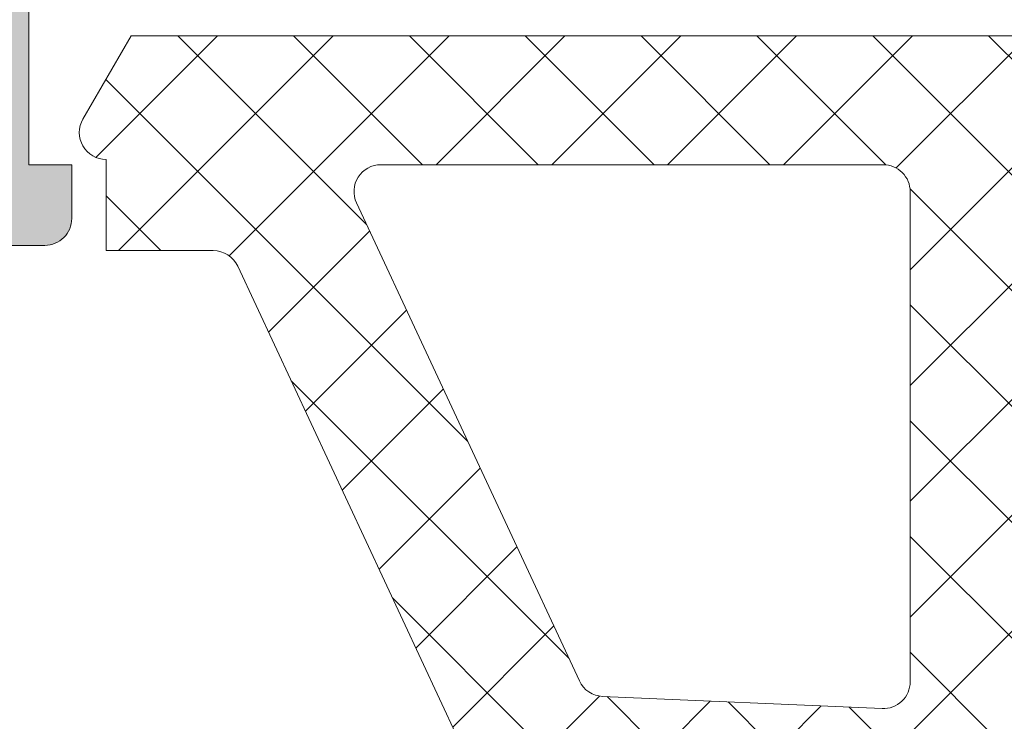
# Model space of a CAD drawing. Header units: millimetres. Extents: x 144573 to 336993, y 74252 to 247042.
# Tile 737 of 1056: x 224733 to 224752, y 185826 to 185839. Entities that reach past the tile are written whole.
import ezdxf

# ---------------------------------------------------------------- set-up
doc = ezdxf.new("R2010")
doc.units = ezdxf.units.MM
doc.layers.add('FASÁDA DETAILNÍ', color=255, linetype='Continuous', lineweight=0)
doc.layers.add('NOVA', color=255, linetype='Continuous', lineweight=0)
pattern_1 = [(135, (0, 0), (-1.077630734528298, -1.077630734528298), []), (225, (0, 0), (1.077630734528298, -1.077630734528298), [])]

# ---------------------------------------------------------------- blocks, each defined once
blk = doc.blocks.new('A$C69D17D4D')
at = {"layer": 'FASÁDA DETAILNÍ'}
h = blk.add_hatch(color=256, dxfattribs=at)
edge = h.paths.add_edge_path()
edge.add_arc((1588.938067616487, 12486.81045535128), 0.120000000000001, 90.0000000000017, 180.0000000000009, ccw=False)
edge.add_line((1588.938067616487, 12486.93045535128), (1591.698065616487, 12486.93045535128))
edge.add_arc((1591.698065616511, 12487.23045535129), 0.3000000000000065, 270, 359.9999999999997)
edge.add_line((1591.998065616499, 12487.23045535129), (1591.998065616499, 12488.21042967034))
edge.add_arc((1591.698065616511, 12488.21042967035), 0.3000000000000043, -8.905553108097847e-14, 90.00000000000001)
edge.add_line((1591.698065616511, 12488.51042967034), (1589.818054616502, 12488.51042967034))
edge.add_arc((1589.550511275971, 12488.58929676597), 0.2789255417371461, -91.16287007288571, -16.42459455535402, ccw=False)
edge.add_line((1589.544850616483, 12488.31042867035), (1589.091256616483, 12488.31042867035))
edge.add_arc((1589.085588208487, 12488.58926611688), 0.2788950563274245, -163.58012358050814, -88.83541062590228, ccw=False)
edge.add_line((1588.818067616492, 12488.51042967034), (1588.818067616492, 12489.31060438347))
edge.add_arc((1587.818067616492, 12489.31060438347), 0.9999999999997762, -1.276038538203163e-11, 89.9999999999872)
edge.add_line((1587.818067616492, 12490.31060438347), (1584.318060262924, 12490.31060438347))
edge.add_arc((1584.318080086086, 12489.31058456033), 1.000019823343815, 90.00113576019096, 179.9988642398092)
edge.add_line((1583.318060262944, 12489.31060438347), (1583.318060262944, 12488.81060438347))
edge.add_line((1583.318060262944, 12488.81060438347), (1585.818060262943, 12488.81060438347))
edge.add_arc((1585.818014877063, 12487.81055899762), 1.000045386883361, 0.0026002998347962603, 89.99739970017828, ccw=False)
edge.add_line((1586.818060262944, 12487.81060438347), (1586.818060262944, 12486.51058607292))
edge.add_arc((1585.818007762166, 12486.5106385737), 1.000052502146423, -89.99699208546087, -0.0030079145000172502, ccw=False)
edge.add_line((1585.818060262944, 12485.51058607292), (1578.818060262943, 12485.51058607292))
edge.add_arc((1578.318060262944, 12486.03570782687), 0.7250881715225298, -133.5961838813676, -46.40381611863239, ccw=False)
edge.add_line((1577.818060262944, 12485.51058607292), (1571.783972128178, 12485.51058607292))
edge.add_arc((1571.784024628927, 12486.5106385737), 1.000052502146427, 180.0030079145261, 269.9969920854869, ccw=False)
edge.add_line((1570.783972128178, 12486.51058607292), (1570.783972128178, 12487.81060438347))
edge.add_arc((1571.78401751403, 12487.81055899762), 1.000045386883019, 90.00260029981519, 179.9973997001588, ccw=False)
edge.add_line((1571.783972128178, 12488.81060438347), (1573.318060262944, 12488.81060438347))
edge.add_line((1573.318060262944, 12488.81060438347), (1573.318060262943, 12489.41061048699))
edge.add_line((1573.318060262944, 12489.41061048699), (1572.218054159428, 12490.51058607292))
edge.add_line((1572.218054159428, 12490.51058607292), (1568.818060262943, 12490.51058607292))
edge.add_line((1568.818060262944, 12490.51058607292), (1568.818060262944, 12463.51068525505))
edge.add_line((1568.818060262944, 12463.51068525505), (1572.218054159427, 12463.51068525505))
edge.add_line((1572.218054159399, 12463.51068525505), (1573.318060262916, 12464.61066084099))
edge.add_line((1573.318060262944, 12464.61066084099), (1573.318060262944, 12465.21066694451))
edge.add_line((1573.318060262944, 12465.21066694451), (1571.783972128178, 12465.21066694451))
edge.add_arc((1571.78401751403, 12466.21071233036), 1.000045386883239, 180.0026002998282, 269.99739970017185, ccw=False)
edge.add_line((1570.783972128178, 12466.21066694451), (1570.783972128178, 12467.51068525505))
edge.add_arc((1571.784024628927, 12467.51063275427), 1.000052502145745, 90.0030079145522, 179.996992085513, ccw=False)
edge.add_line((1571.783972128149, 12468.51068525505), (1577.818060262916, 12468.51068525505))
edge.add_arc((1578.318060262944, 12467.9855635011), 0.7250881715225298, 46.40381611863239, 133.5961838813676, ccw=False)
edge.add_line((1578.818060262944, 12468.51068525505), (1585.818060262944, 12468.51068525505))
edge.add_arc((1585.818007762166, 12467.51063275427), 1.000052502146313, 0.0030079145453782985, 89.99699208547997, ccw=False)
edge.add_line((1586.818060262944, 12467.51068525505), (1586.818060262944, 12466.21066694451))
edge.add_arc((1585.818014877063, 12466.21071233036), 1.000045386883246, -89.9973997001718, -0.0026002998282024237, ccw=False)
edge.add_line((1585.818060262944, 12465.21066694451), (1583.318060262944, 12465.21066694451))
edge.add_line((1583.318060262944, 12465.21066694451), (1583.318060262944, 12464.71066694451))
edge.add_arc((1584.318080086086, 12464.71068676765), 1.000019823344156, 180.0011357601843, 269.9988642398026)
edge.add_line((1584.318060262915, 12463.71066694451), (1588.818060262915, 12463.71066694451))
edge.add_arc((1588.818070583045, 12464.2106566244), 0.4999896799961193, 269.9988173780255, 360.0011826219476)
edge.add_line((1589.318060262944, 12464.21066694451), (1589.318060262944, 12465.21066694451))
edge.add_line((1589.318060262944, 12465.21066694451), (1588.518057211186, 12465.21066694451))
edge.add_line((1588.518057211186, 12465.21066694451), (1588.518057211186, 12468.21068220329))
edge.add_arc((1588.818064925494, 12468.21068489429), 0.3000077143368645, 89.99948607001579, 180.0005139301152, ccw=False)
edge.add_arc((1589.085588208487, 12468.43185616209), 0.2788950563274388, 88.83541062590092, 163.5801235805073, ccw=False)
edge.add_line((1589.091256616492, 12468.71069360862), (1589.544850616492, 12468.71069360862))
edge.add_arc((1589.550511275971, 12468.43182551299), 0.2789255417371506, 16.424594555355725, 91.16287007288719, ccw=False)
edge.add_line((1589.81805461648, 12468.51069260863), (1591.698065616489, 12468.51069260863))
edge.add_arc((1591.698065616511, 12468.81069260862), 0.3000000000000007, 269.9999999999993, 359.9999999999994)
edge.add_line((1591.998065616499, 12468.81069260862), (1591.998065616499, 12469.79066692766))
edge.add_arc((1591.698065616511, 12469.79066692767), 0.3000000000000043, 1.272221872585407e-14, 90.00000000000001)
edge.add_line((1591.698065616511, 12470.09066692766), (1588.938067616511, 12470.09066692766))
edge.add_arc((1588.938067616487, 12470.21066692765), 0.1200000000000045, 180, 269.9999999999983, ccw=False)
edge.add_line((1588.818067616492, 12470.21066692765), (1588.818067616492, 12474.51069260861))
edge.add_arc((1589.318067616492, 12474.51069260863), 0.4999999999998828, 90.00000000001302, 180.0000000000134, ccw=False)
edge.add_line((1589.318067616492, 12475.01069260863), (1590.018067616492, 12475.01069260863))
edge.add_line((1590.018067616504, 12475.01069260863), (1592.410887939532, 12473.62919715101))
edge.add_arc((1592.47994783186, 12473.74881239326), 0.1381197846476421, 239.9999999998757, 367.702437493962)
edge.add_arc((1587.63859659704, 12473.3011940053), 4.999999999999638, 5.34922800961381, 71.29059925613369)
edge.add_arc((1589.402822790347, 12478.51056113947), 0.5000000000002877, 108.70940074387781, 251.29059925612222, ccw=False)
edge.add_arc((1587.63859659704, 12483.71992827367), 4.999999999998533, -71.29059925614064, -5.349228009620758)
edge.add_arc((1592.47994783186, 12483.27230988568), 0.1381197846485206, -7.702437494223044, 119.9999999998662)
edge.add_line((1592.410887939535, 12483.39192512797), (1590.018067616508, 12482.01042967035))
edge.add_line((1590.018067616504, 12482.01042967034), (1589.318067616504, 12482.01042967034))
edge.add_arc((1589.318067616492, 12482.51042967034), 0.5000000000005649, 179.9999999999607, 269.99999999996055, ccw=False)
edge.add_line((1588.818067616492, 12482.51042967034), (1588.818067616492, 12486.81045535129))
edge = h.paths.add_edge_path(flags=16)
edge.add_arc((1570.918066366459, 12471.51067762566), 0.5, 180, 270, ccw=False)
edge.add_line((1570.418066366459, 12471.51067762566), (1570.418066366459, 12483.51058607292))
edge.add_arc((1570.918066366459, 12483.51058607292), 0.5, 90, 180, ccw=False)
edge.add_line((1570.918066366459, 12484.01058607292), (1586.618048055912, 12484.01058607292))
edge.add_arc((1586.618048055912, 12483.51058607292), 0.5, 0, 90, ccw=False)
edge.add_line((1587.118048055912, 12483.51058607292), (1587.118048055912, 12471.51067762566))
edge.add_arc((1586.618048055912, 12471.51067762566), 0.5, -90, 0, ccw=False)
edge.add_line((1586.618048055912, 12471.01067762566), (1585.118048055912, 12471.01067762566))
edge.add_line((1585.118048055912, 12471.01067762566), (1585.118048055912, 12470.51067762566))
edge.add_arc((1584.618048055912, 12470.51067762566), 0.5000000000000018, -89.99999999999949, 0, ccw=False)
edge.add_line((1584.618048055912, 12470.01067762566), (1572.918066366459, 12470.01067762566))
edge.add_arc((1572.918066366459, 12470.51067762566), 0.5, 180, 269.9999999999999, ccw=False)
edge.add_line((1572.418066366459, 12470.51067762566), (1572.418066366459, 12471.01067762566))
edge.add_line((1572.418066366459, 12471.01067762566), (1570.918066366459, 12471.01067762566))
h = blk.add_hatch(dxfattribs=at)
h.set_pattern_fill('LINIE', color=256, scale=1.2, angle=180, style=0)
h.set_pattern_definition([(180, (1631.942673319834, 12487.79354819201), (-1.469551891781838e-16, -1.2), [])])
edge = h.paths.add_edge_path()
edge.add_arc((1628.407976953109, 12469.81977573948), 0.3000000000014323, 89.99792470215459, 179.9979247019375)
edge.add_line((1628.107976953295, 12469.81978660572), (1628.107948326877, 12469.0094552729))
edge.add_arc((1627.607951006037, 12469.0094707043), 0.4999973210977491, 269.99761772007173, 359.9982316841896, ccw=False)
edge.add_line((1627.607930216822, 12468.50947338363), (1626.766857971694, 12468.50815283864))
edge.add_arc((1626.766857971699, 12468.30815283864), 0.2000000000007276, 89.99999999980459, 179.9999999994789)
edge.add_line((1626.566857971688, 12468.30815283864), (1626.566857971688, 12464.20815283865))
edge.add_arc((1626.066857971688, 12464.20815283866), 0.5, -90, 0, ccw=False)
edge.add_line((1626.066857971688, 12463.70815283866), (1625.23610874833, 12463.70815283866))
edge.add_arc((1625.23610874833, 12464.70815283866), 1, 195.0000000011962, 270.0000000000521, ccw=False)
edge.add_line((1624.270182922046, 12464.44933379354), (1624.066857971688, 12465.20815283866))
edge.add_line((1624.066857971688, 12465.20815283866), (1625.066857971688, 12465.20815283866))
edge.add_line((1625.066857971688, 12465.20815283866), (1625.066857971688, 12467.50815283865))
edge.add_arc((1624.062731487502, 12467.50644359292), 1.004127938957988, 0.09753001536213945, 89.76591227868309)
edge.add_line((1624.066833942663, 12468.51056315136), (1621.066955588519, 12468.51056315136))
edge.add_arc((1621.070983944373, 12467.5064438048), 1.004127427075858, 90.22985967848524, 179.9024820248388)
edge.add_line((1620.066857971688, 12467.50815283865), (1620.066857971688, 12465.20815283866))
edge.add_line((1620.066857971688, 12465.20815283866), (1621.066857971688, 12465.20815283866))
edge.add_line((1621.066857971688, 12465.20815283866), (1620.863533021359, 12464.44933379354))
edge.add_arc((1619.897607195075, 12464.70815283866), 1.000000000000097, 270, 344.99999999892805, ccw=False)
edge.add_line((1619.897607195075, 12463.70815283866), (1619.066857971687, 12463.70815283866))
edge.add_arc((1619.066857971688, 12464.20815283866), 0.5, 180, 270, ccw=False)
edge.add_line((1618.566857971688, 12464.20815283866), (1618.566857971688, 12468.30815283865))
edge.add_arc((1618.362684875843, 12468.30642428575), 0.2041804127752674, 0.485061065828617, 88.84413105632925)
edge.add_line((1618.366803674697, 12468.51056315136), (1592.525436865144, 12468.51058607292))
edge.add_arc((1592.525452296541, 12469.01058339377), 0.4999973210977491, 179.9976177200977, 269.9982316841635, ccw=False)
edge.add_line((1592.025454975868, 12469.01060418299), (1592.025483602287, 12469.8209355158))
edge.add_arc((1591.725483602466, 12469.82094638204), 0.2999999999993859, 359.9979247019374, 449.9979247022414)
edge.add_line((1591.725494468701, 12470.12094638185), (1589.325496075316, 12470.12070136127))
edge.add_arc((1589.325511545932, 12470.62069733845), 0.4999959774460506, 179.9976222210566, 269.9982271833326, ccw=False)
edge.add_line((1588.825515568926, 12470.62071808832), (1588.82564221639, 12474.09725958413))
edge.add_arc((1589.81545513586, 12473.95491308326), 0.9999960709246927, 57.2709086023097, 171.8163166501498, ccw=False)
edge.add_line((1590.356120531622, 12474.79614614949), (1592.639729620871, 12473.47759372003))
edge.add_arc((1592.88974527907, 12473.91059738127), 0.5000000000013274, 239.9979281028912, 269.9978647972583)
edge.add_line((1592.889726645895, 12473.41059738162), (1627.243995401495, 12473.40951106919))
edge.add_arc((1627.244012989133, 12473.90951106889), 0.5000000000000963, 269.9979846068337, 299.997921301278)
edge.add_line((1627.493997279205, 12473.47648929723), (1629.77770188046, 12474.79487629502))
edge.add_arc((1630.31830633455, 12473.95360406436), 0.9999960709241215, 8.179532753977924, 122.7249408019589, ccw=False)
edge.add_line((1631.308129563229, 12474.09587886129), (1631.308002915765, 12470.61933736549))
edge.add_arc((1630.808006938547, 12470.6193528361), 0.4999959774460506, 269.9976222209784, 359.99822718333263, ccw=False)
edge.add_line((1630.80798618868, 12470.11935685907), (1628.407987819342, 12470.11977573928))
edge = h.paths.add_edge_path(flags=16)
edge.add_line((1604.216864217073, 12470.31005134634), (1604.216864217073, 12471.61004545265))
edge.add_arc((1603.716867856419, 12471.61004909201), 0.4999963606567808, 359.9995829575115, 450.0004170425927)
edge.add_line((1603.716864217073, 12472.11004545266), (1594.866870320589, 12472.11004545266))
edge.add_arc((1594.86686668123, 12471.61004909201), 0.4999963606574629, 89.99958295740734, 180.0004170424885)
edge.add_line((1594.366870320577, 12471.61004545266), (1594.366870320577, 12470.31005134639))
edge.add_arc((1594.866870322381, 12470.31003477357), 0.5000000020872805, 179.9981008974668, 269.9999997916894)
edge.add_line((1594.866870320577, 12469.81003477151), (1603.716864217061, 12469.81003477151))
edge.add_arc((1603.716864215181, 12470.31003477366), 0.5000000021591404, 270.0000002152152, 360.0018990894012)
edge = h.paths.add_edge_path(flags=16)
edge.add_arc((1614.416870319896, 12470.31003477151), 0.5, 269.9999999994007, 360)
edge.add_line((1614.916870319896, 12470.31003477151), (1614.916870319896, 12471.61004545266))
edge.add_arc((1614.416870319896, 12471.61004545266), 0.5, 0, 90.00000000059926)
edge.add_line((1614.416870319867, 12472.11004545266), (1605.716864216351, 12472.11004545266))
edge.add_arc((1605.716864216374, 12471.61004545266), 0.500000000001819, 90.00000000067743, 179.9999999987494)
edge.add_line((1605.216864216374, 12471.61004545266), (1605.216864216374, 12470.31003477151))
edge.add_arc((1605.716864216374, 12470.31003477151), 0.5000000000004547, 179.9999999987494, 269.9999999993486)
edge.add_line((1605.716864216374, 12469.81003477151), (1614.41687031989, 12469.81003477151))
edge = h.paths.add_edge_path(flags=16)
edge.add_arc((1616.41686668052, 12471.61004909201), 0.4999963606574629, 89.99958295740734, 180.0004170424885)
edge.add_line((1615.916870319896, 12471.61004545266), (1615.916870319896, 12470.31005134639))
edge.add_arc((1616.4168703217, 12470.3100347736), 0.5000000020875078, 179.9981008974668, 269.9999997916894)
edge.add_line((1616.416870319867, 12469.81003477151), (1625.26687947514, 12469.81003477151))
edge.add_arc((1625.266879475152, 12470.31001951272), 0.4999847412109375, 269.9999999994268, 360)
edge.add_line((1625.766864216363, 12470.31001951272), (1625.766864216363, 12471.61003019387))
edge.add_arc((1625.266848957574, 12471.61003019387), 0.5000152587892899, 0, 90.0000000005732)
edge.add_line((1625.266848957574, 12472.11004545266), (1616.416870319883, 12472.11004545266))
h = blk.add_hatch(dxfattribs=at)
h.set_pattern_fill('ANSI37', color=256, scale=0.48, angle=90, style=0)
h.set_pattern_definition(pattern_1)
edge = h.paths.add_edge_path(flags=16)
edge.add_line((1622.219337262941, 12464.1748802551), (1622.119593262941, 12465.5677342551))
edge.add_arc((1622.718060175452, 12465.61059174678), 0.5999995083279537, 89.99999164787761, 184.0960805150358, ccw=False)
edge.add_arc((1622.718060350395, 12465.61059174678), 0.5999995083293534, -4.096080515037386, 90.00000835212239, ccw=False)
edge.add_line((1623.316527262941, 12465.56773425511), (1623.216783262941, 12464.17488025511))
edge.add_arc((1622.718060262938, 12464.21059473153), 0.5000001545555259, 184.096064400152, 355.90393559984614, ccw=False)
edge = h.paths.add_edge_path(flags=16)
edge.add_arc((1624.318056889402, 12461.01058662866), 0.49999962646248, 89.99995719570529, 180.0000428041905, ccw=False)
edge.add_line((1624.318057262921, 12461.51058625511), (1627.911742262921, 12461.51058625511))
edge.add_arc((1627.911742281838, 12461.01058592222), 0.5000003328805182, -23.218026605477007, 90.00000216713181, ccw=False)
edge.add_line((1628.371248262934, 12460.81347025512), (1625.655370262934, 12454.48236825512))
edge.add_arc((1625.195864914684, 12454.67948417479), 0.4999998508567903, 267.49988936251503, 336.78191820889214, ccw=False)
edge.add_line((1625.174054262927, 12454.1799602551), (1624.296247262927, 12454.21828625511))
edge.add_arc((1624.318056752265, 12454.71780986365), 0.4999994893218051, 179.9999551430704, 267.50002088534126, ccw=False)
edge.add_line((1623.818057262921, 12454.71781025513), (1623.818057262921, 12461.01058625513))
edge = h.paths.add_edge_path(flags=16)
edge.add_line((1598.764138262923, 12455.60242425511), (1594.615468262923, 12464.49927725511))
edge.add_arc((1595.068622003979, 12464.71058639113), 0.4999998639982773, 89.9999703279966, 205.0000079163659, ccw=False)
edge.add_line((1595.068622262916, 12465.21058625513), (1604.418057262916, 12465.21058625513))
edge.add_arc((1604.418057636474, 12464.71058662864), 0.4999996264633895, -4.280419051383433e-05, 90.00004280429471, ccw=False)
edge.add_line((1604.918057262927, 12464.71058625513), (1604.918057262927, 12455.58666325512))
edge.add_arc((1604.418057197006, 12455.58666342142), 0.5000000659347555, 267.4999727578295, 359.9999809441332, ccw=False)
edge.add_line((1604.396247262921, 12455.08713925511), (1599.195483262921, 12455.3142092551))
edge.add_arc((1599.217292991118, 12455.81373466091), 0.5000012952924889, 205.0000919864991, 267.5000025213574, ccw=False)
edge = h.paths.add_edge_path(flags=16)
edge.add_arc((1607.618056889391, 12464.71058662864), 0.49999962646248, 89.99995719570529, 180.0000428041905, ccw=False)
edge.add_line((1607.618057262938, 12465.21058625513), (1614.818057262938, 12465.21058625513))
edge.add_arc((1614.818057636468, 12464.71058662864), 0.4999996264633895, -4.280419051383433e-05, 90.00004280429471, ccw=False)
edge.add_line((1615.318057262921, 12464.71058625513), (1615.318057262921, 12463.51058625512))
edge.add_arc((1617.318055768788, 12463.51058476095), 1.999998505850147, 179.9999571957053, 270.0000428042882)
edge.add_line((1617.318057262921, 12461.51058625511), (1621.118057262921, 12461.51058625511))
edge.add_arc((1621.118057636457, 12461.01058662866), 0.4999996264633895, -4.280419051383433e-05, 90.00004280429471, ccw=False)
edge.add_line((1621.618057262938, 12461.01058625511), (1621.618057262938, 12454.85752525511))
edge.add_arc((1621.118057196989, 12454.85752542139), 0.5000000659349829, 267.4999727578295, 359.9999809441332, ccw=False)
edge.add_line((1621.096247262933, 12454.35800125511), (1615.596247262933, 12454.59813625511))
edge.add_arc((1615.618056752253, 12455.09765986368), 0.499999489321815, 179.9999551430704, 267.5000208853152, ccw=False)
edge.add_line((1615.118057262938, 12455.09766025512), (1615.118057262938, 12460.41058625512))
edge.add_arc((1614.018057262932, 12460.41058625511), 1.099999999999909, 0, 180)
edge.add_line((1612.918057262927, 12460.41058625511), (1612.918057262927, 12455.23737525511))
edge.add_arc((1612.418057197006, 12455.23737542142), 0.500000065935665, 267.49997275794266, 359.9999809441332, ccw=False)
edge.add_line((1612.396247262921, 12454.73785125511), (1607.596247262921, 12454.94742425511))
edge.add_arc((1607.618056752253, 12455.44694786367), 0.4999994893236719, 179.9999551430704, 267.5000208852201, ccw=False)
edge.add_line((1607.118057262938, 12455.44694825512), (1607.118057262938, 12464.71058625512))
edge = h.paths.add_edge_path()
edge.add_line((1592.405004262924, 12463.32412925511), (1596.502853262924, 12454.53626325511))
edge.add_ellipse((1599.221778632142, 12455.80412074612), major_axis=(-3.000002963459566, 0), ratio=1, start_angle=25.00003062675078, end_angle=87.49994116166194)
edge.add_line((1599.090917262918, 12452.80697325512), (1599.739867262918, 12452.77863925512))
edge.add_ellipse((1599.7180577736, 12452.27911564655), major_axis=(-0.4999994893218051, 0), ratio=1, start_angle=179.9999551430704, end_angle=267.50002088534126, ccw=False)
edge.add_line((1600.218057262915, 12452.27911525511), (1600.218057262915, 12451.31058625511))
edge.add_ellipse((1600.318057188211, 12451.31058618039), major_axis=(-0.09999992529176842, 0), ratio=1, start_angle=-4.28043988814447e-05, end_angle=90.00004280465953)
edge.add_line((1600.318057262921, 12451.21058625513), (1600.918057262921, 12451.21058625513))
edge.add_ellipse((1600.918057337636, 12451.31058618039), major_axis=(-0.09999992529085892, 0), ratio=1, start_angle=89.99995719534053, end_angle=180.000042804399)
edge.add_line((1601.018057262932, 12451.3105862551), (1601.018057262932, 12452.2136242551))
edge.add_ellipse((1601.518057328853, 12452.21362408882), major_axis=(-0.500000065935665, 0), ratio=1, start_angle=267.49997275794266, end_angle=359.99998094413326, ccw=False)
edge.add_line((1601.539867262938, 12452.7131482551), (1610.440161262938, 12452.3193102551))
edge.add_ellipse((1610.418057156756, 12451.81979897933), major_axis=(-0.5000001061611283, 0), ratio=1, start_angle=179.9999170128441, end_angle=267.46623077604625, ccw=False)
edge.add_line((1610.918057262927, 12451.81979825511), (1610.918057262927, 12451.21058625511))
edge.add_ellipse((1611.018057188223, 12451.21058618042), major_axis=(-0.09999992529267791, 0), ratio=1, start_angle=-4.28043988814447e-05, end_angle=90.00004280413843)
edge.add_line((1611.018057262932, 12451.11058625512), (1611.618057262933, 12451.11058625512))
edge.add_ellipse((1611.618057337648, 12451.21058618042), major_axis=(-0.09999992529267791, 0), ratio=1, start_angle=89.99995719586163, end_angle=180.000042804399)
edge.add_line((1611.718057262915, 12451.21058625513), (1611.718057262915, 12451.74014825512))
edge.add_ellipse((1612.218057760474, 12451.74014856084), major_axis=(-0.500000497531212, 0), ratio=1, start_angle=-92.53369799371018, end_angle=3.503449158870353e-05, ccw=False)
edge.add_line((1612.240161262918, 12452.23966025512), (1623.780386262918, 12451.72900425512))
edge.add_ellipse((1623.758576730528, 12451.22947965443), major_axis=(-0.5000004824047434, 0), ratio=1, start_angle=176.7829426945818, end_angle=267.50002091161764, ccw=False)
edge.add_line((1624.25778926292, 12451.20142025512), (1623.96922626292, 12446.06767725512))
edge.add_ellipse((1623.558808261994, 12446.18323267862), major_axis=(-0.4263754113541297, 0), ratio=1, start_angle=20.75897237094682, end_angle=164.275145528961, ccw=False)
edge.add_line((1623.160113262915, 12446.03210925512), (1623.161353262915, 12446.26471225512))
edge.add_line((1623.161353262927, 12446.26471225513), (1623.459491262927, 12448.14729125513))
edge.add_line((1623.45949126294, 12448.14729125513), (1623.05906526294, 12450.99657625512))
edge.add_ellipse((1622.761984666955, 12450.95482565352), major_axis=(-0.2999999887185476, 0), ratio=1, start_angle=187.9997440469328, end_angle=304.5977463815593)
edge.add_ellipse((1624.295098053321, 12448.73225456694), major_axis=(-3.000047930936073, 0), ratio=1, start_angle=-55.40235871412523, end_angle=18.00842458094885)
edge.add_line((1621.442019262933, 12447.8047692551), (1622.075595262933, 12445.5498782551))
edge.add_ellipse((1622.850807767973, 12445.7108077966), major_axis=(-0.7917403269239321, 0), ratio=1, start_angle=11.72768979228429, end_angle=83.20165374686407)
edge.add_line((1622.757085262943, 12444.92463425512), (1623.815295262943, 12444.92341325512))
edge.add_ellipse((1623.686171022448, 12446.10249948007), major_axis=(-1.186135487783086, 0), ratio=1, start_angle=96.24967815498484, end_angle=161.3444235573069)
edge.add_line((1624.809985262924, 12445.72308025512), (1625.904318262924, 12448.96442025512))
edge.add_line((1625.904318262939, 12448.96442025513), (1628.794096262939, 12457.01421525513))
edge.add_line((1628.794096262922, 12457.01421525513), (1633.126905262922, 12466.91209225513))
edge.add_ellipse((1632.667896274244, 12467.11036232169), major_axis=(-0.5000002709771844, 0), ratio=1, start_angle=156.6379505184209, end_angle=269.9334236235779)
edge.add_line((1632.668477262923, 12467.6103622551), (1632.121776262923, 12467.6109972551))
edge.add_ellipse((1632.121195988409, 12467.11099715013), major_axis=(-0.5000004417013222, 0), ratio=1, start_angle=269.9335054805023, end_angle=336.0791754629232)
edge.add_line((1631.664142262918, 12467.31373425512), (1630.262386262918, 12464.10973125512))
edge.add_ellipse((1629.346245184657, 12464.5105855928), major_axis=(-0.9999993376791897, 0), ratio=1, start_angle=89.99994718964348, end_angle=156.3683852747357, ccw=False)
edge.add_line((1629.346244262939, 12463.51058625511), (1624.118302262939, 12463.51058625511))
edge.add_line((1624.118302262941, 12463.51058625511), (1624.118293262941, 12465.31006525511))
edge.add_line((1624.118293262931, 12465.31006525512), (1624.633094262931, 12465.44800725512))
edge.add_ellipse((1624.518329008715, 12465.7251612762), major_axis=(-0.2999756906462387, 0), ratio=1, start_angle=112.4937002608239, end_angle=202.503566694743)
edge.add_line((1624.795463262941, 12465.83997425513), (1623.946296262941, 12467.11010125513))
edge.add_ellipse((1623.080432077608, 12466.61038048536), major_axis=(-0.9997207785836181, 0), ratio=1, start_angle=209.9907606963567, end_angle=270.0076118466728)
edge.add_line((1623.080299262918, 12467.61010125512), (1622.355938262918, 12467.61007025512))
edge.add_ellipse((1622.356146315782, 12466.61033242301), major_axis=(-0.9997378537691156, 0), ratio=1, start_angle=270.0119236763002, end_angle=330.0086750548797)
edge.add_line((1621.490272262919, 12467.11007025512), (1620.64110526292, 12465.83997425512))
edge.add_ellipse((1620.918252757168, 12465.72516236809), major_axis=(-0.2999875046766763, 0), ratio=1, start_angle=-22.50240617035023, end_angle=67.50139619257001)
edge.add_line((1620.803459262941, 12465.44800725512), (1621.318275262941, 12465.31003525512))
edge.add_line((1621.318275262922, 12465.31003525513), (1621.318283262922, 12463.51058625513))
edge.add_line((1621.318283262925, 12463.51058625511), (1618.118056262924, 12463.51058625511))
edge.add_ellipse((1618.118056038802, 12463.810586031), major_axis=(-0.2999997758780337, 0), ratio=1, start_angle=-4.280405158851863e-05, end_angle=90.0000428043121, ccw=False)
edge.add_line((1617.818056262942, 12463.8105862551), (1617.818056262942, 12467.1105822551))
edge.add_ellipse((1617.318056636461, 12467.11058262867), major_axis=(-0.49999962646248, 0), ratio=1, start_angle=179.9999571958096, end_angle=270.0000428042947)
edge.add_line((1617.318056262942, 12467.61058225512), (1590.420434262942, 12467.61058225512))
edge.add_line((1590.420434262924, 12467.61058225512), (1589.525316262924, 12466.06019025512))
edge.add_ellipse((1589.958328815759, 12465.81019016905), major_axis=(-0.4999999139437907, 0), ratio=1, start_angle=-30.00001708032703, end_angle=89.99993664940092)
edge.add_line((1589.958328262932, 12465.31019025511), (1589.958328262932, 12463.61281925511))
edge.add_line((1589.958328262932, 12463.61281925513), (1591.951850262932, 12463.61281925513))
edge.add_ellipse((1591.951850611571, 12463.11281899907), major_axis=(-0.500000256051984, 0), ratio=1, start_angle=205.0001285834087, end_angle=270.0000399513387, ccw=False)
h = blk.add_hatch(dxfattribs=at)
h.set_pattern_fill('ANSI37', color=256, scale=0.48, angle=90, style=0)
h.set_pattern_definition(pattern_1)
edge = h.paths.add_edge_path(flags=16)
edge.add_line((1622.219337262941, 12464.17488007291), (1622.119593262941, 12465.56773407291))
edge.add_arc((1622.718060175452, 12465.61059156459), 0.5999995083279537, 89.99999164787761, 184.0960805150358, ccw=False)
edge.add_arc((1622.718060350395, 12465.61059156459), 0.5999995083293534, -4.096080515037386, 90.00000835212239, ccw=False)
edge.add_line((1623.316527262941, 12465.56773407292), (1623.216783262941, 12464.17488007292))
edge.add_arc((1622.718060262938, 12464.21059454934), 0.5000001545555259, 184.096064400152, 355.90393559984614, ccw=False)
edge = h.paths.add_edge_path(flags=16)
edge.add_arc((1624.318056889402, 12461.01058644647), 0.49999962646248, 89.99995719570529, 180.0000428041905, ccw=False)
edge.add_line((1624.318057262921, 12461.51058607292), (1627.911742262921, 12461.51058607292))
edge.add_arc((1627.911742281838, 12461.01058574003), 0.5000003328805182, -23.218026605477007, 90.00000216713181, ccw=False)
edge.add_line((1628.371248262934, 12460.81347007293), (1625.655370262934, 12454.48236807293))
edge.add_arc((1625.195864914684, 12454.6794839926), 0.4999998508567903, 267.49988936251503, 336.78191820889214, ccw=False)
edge.add_line((1625.174054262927, 12454.17996007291), (1624.296247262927, 12454.21828607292))
edge.add_arc((1624.318056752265, 12454.71780968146), 0.4999994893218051, 179.9999551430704, 267.50002088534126, ccw=False)
edge.add_line((1623.818057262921, 12454.71781007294), (1623.818057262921, 12461.01058607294))
edge = h.paths.add_edge_path(flags=16)
edge.add_line((1598.764138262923, 12455.60242407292), (1594.615468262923, 12464.49927707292))
edge.add_arc((1595.068622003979, 12464.71058620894), 0.4999998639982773, 89.9999703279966, 205.0000079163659, ccw=False)
edge.add_line((1595.068622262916, 12465.21058607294), (1604.418057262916, 12465.21058607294))
edge.add_arc((1604.418057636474, 12464.71058644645), 0.4999996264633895, -4.280419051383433e-05, 90.00004280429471, ccw=False)
edge.add_line((1604.918057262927, 12464.71058607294), (1604.918057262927, 12455.58666307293))
edge.add_arc((1604.418057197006, 12455.58666323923), 0.5000000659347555, 267.4999727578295, 359.9999809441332, ccw=False)
edge.add_line((1604.396247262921, 12455.08713907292), (1599.195483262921, 12455.31420907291))
edge.add_arc((1599.217292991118, 12455.81373447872), 0.5000012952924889, 205.0000919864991, 267.5000025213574, ccw=False)
edge = h.paths.add_edge_path(flags=16)
edge.add_arc((1607.618056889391, 12464.71058644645), 0.49999962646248, 89.99995719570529, 180.0000428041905, ccw=False)
edge.add_line((1607.618057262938, 12465.21058607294), (1614.818057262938, 12465.21058607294))
edge.add_arc((1614.818057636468, 12464.71058644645), 0.4999996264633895, -4.280419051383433e-05, 90.00004280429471, ccw=False)
edge.add_line((1615.318057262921, 12464.71058607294), (1615.318057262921, 12463.51058607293))
edge.add_arc((1617.318055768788, 12463.51058457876), 1.999998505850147, 179.9999571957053, 270.0000428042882)
edge.add_line((1617.318057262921, 12461.51058607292), (1621.118057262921, 12461.51058607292))
edge.add_arc((1621.118057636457, 12461.01058644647), 0.4999996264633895, -4.280419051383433e-05, 90.00004280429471, ccw=False)
edge.add_line((1621.618057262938, 12461.01058607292), (1621.618057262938, 12454.85752507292))
edge.add_arc((1621.118057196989, 12454.8575252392), 0.5000000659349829, 267.4999727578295, 359.9999809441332, ccw=False)
edge.add_line((1621.096247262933, 12454.35800107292), (1615.596247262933, 12454.59813607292))
edge.add_arc((1615.618056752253, 12455.09765968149), 0.499999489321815, 179.9999551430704, 267.5000208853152, ccw=False)
edge.add_line((1615.118057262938, 12455.09766007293), (1615.118057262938, 12460.41058607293))
edge.add_arc((1614.018057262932, 12460.41058607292), 1.099999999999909, 0, 180)
edge.add_line((1612.918057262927, 12460.41058607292), (1612.918057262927, 12455.23737507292))
edge.add_arc((1612.418057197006, 12455.23737523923), 0.500000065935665, 267.49997275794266, 359.9999809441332, ccw=False)
edge.add_line((1612.396247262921, 12454.73785107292), (1607.596247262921, 12454.94742407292))
edge.add_arc((1607.618056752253, 12455.44694768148), 0.4999994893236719, 179.9999551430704, 267.5000208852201, ccw=False)
edge.add_line((1607.118057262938, 12455.44694807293), (1607.118057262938, 12464.71058607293))
edge = h.paths.add_edge_path()
edge.add_line((1592.405004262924, 12463.32412907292), (1596.502853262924, 12454.53626307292))
edge.add_ellipse((1599.221778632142, 12455.80412056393), major_axis=(-3.000002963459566, 0), ratio=1, start_angle=25.00003062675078, end_angle=87.49994116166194)
edge.add_line((1599.090917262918, 12452.80697307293), (1599.739867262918, 12452.77863907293))
edge.add_ellipse((1599.7180577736, 12452.27911546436), major_axis=(-0.4999994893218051, 0), ratio=1, start_angle=179.9999551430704, end_angle=267.50002088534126, ccw=False)
edge.add_line((1600.218057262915, 12452.27911507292), (1600.218057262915, 12451.31058607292))
edge.add_ellipse((1600.318057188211, 12451.3105859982), major_axis=(-0.09999992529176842, 0), ratio=1, start_angle=-4.28043988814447e-05, end_angle=90.00004280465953)
edge.add_line((1600.318057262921, 12451.21058607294), (1600.918057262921, 12451.21058607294))
edge.add_ellipse((1600.918057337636, 12451.3105859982), major_axis=(-0.09999992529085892, 0), ratio=1, start_angle=89.99995719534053, end_angle=180.000042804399)
edge.add_line((1601.018057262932, 12451.31058607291), (1601.018057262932, 12452.21362407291))
edge.add_ellipse((1601.518057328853, 12452.21362390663), major_axis=(-0.500000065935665, 0), ratio=1, start_angle=267.49997275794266, end_angle=359.99998094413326, ccw=False)
edge.add_line((1601.539867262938, 12452.71314807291), (1610.440161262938, 12452.31931007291))
edge.add_ellipse((1610.418057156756, 12451.81979879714), major_axis=(-0.5000001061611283, 0), ratio=1, start_angle=179.9999170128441, end_angle=267.46623077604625, ccw=False)
edge.add_line((1610.918057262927, 12451.81979807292), (1610.918057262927, 12451.21058607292))
edge.add_ellipse((1611.018057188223, 12451.21058599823), major_axis=(-0.09999992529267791, 0), ratio=1, start_angle=-4.28043988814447e-05, end_angle=90.00004280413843)
edge.add_line((1611.018057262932, 12451.11058607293), (1611.618057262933, 12451.11058607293))
edge.add_ellipse((1611.618057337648, 12451.21058599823), major_axis=(-0.09999992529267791, 0), ratio=1, start_angle=89.99995719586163, end_angle=180.000042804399)
edge.add_line((1611.718057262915, 12451.21058607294), (1611.718057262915, 12451.74014807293))
edge.add_ellipse((1612.218057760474, 12451.74014837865), major_axis=(-0.500000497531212, 0), ratio=1, start_angle=-92.53369799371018, end_angle=3.503449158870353e-05, ccw=False)
edge.add_line((1612.240161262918, 12452.23966007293), (1623.780386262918, 12451.72900407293))
edge.add_ellipse((1623.758576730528, 12451.22947947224), major_axis=(-0.5000004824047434, 0), ratio=1, start_angle=176.7829426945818, end_angle=267.50002091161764, ccw=False)
edge.add_line((1624.25778926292, 12451.20142007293), (1623.96922626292, 12446.06767707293))
edge.add_ellipse((1623.558808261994, 12446.18323249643), major_axis=(-0.4263754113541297, 0), ratio=1, start_angle=20.75897237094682, end_angle=164.275145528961, ccw=False)
edge.add_line((1623.160113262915, 12446.03210907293), (1623.161353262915, 12446.26471207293))
edge.add_line((1623.161353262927, 12446.26471207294), (1623.459491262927, 12448.14729107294))
edge.add_line((1623.45949126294, 12448.14729107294), (1623.05906526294, 12450.99657607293))
edge.add_ellipse((1622.761984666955, 12450.95482547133), major_axis=(-0.2999999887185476, 0), ratio=1, start_angle=187.9997440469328, end_angle=304.5977463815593)
edge.add_ellipse((1624.295098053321, 12448.73225438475), major_axis=(-3.000047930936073, 0), ratio=1, start_angle=-55.40235871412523, end_angle=18.00842458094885)
edge.add_line((1621.442019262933, 12447.80476907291), (1622.075595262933, 12445.54987807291))
edge.add_ellipse((1622.850807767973, 12445.71080761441), major_axis=(-0.7917403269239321, 0), ratio=1, start_angle=11.72768979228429, end_angle=83.20165374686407)
edge.add_line((1622.757085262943, 12444.92463407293), (1623.815295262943, 12444.92341307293))
edge.add_ellipse((1623.686171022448, 12446.10249929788), major_axis=(-1.186135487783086, 0), ratio=1, start_angle=96.24967815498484, end_angle=161.3444235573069)
edge.add_line((1624.809985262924, 12445.72308007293), (1625.904318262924, 12448.96442007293))
edge.add_line((1625.904318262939, 12448.96442007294), (1628.794096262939, 12457.01421507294))
edge.add_line((1628.794096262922, 12457.01421507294), (1633.126905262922, 12466.91209207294))
edge.add_ellipse((1632.667896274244, 12467.1103621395), major_axis=(-0.5000002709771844, 0), ratio=1, start_angle=156.6379505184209, end_angle=269.9334236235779)
edge.add_line((1632.668477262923, 12467.61036207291), (1632.121776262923, 12467.61099707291))
edge.add_ellipse((1632.121195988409, 12467.11099696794), major_axis=(-0.5000004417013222, 0), ratio=1, start_angle=269.9335054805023, end_angle=336.0791754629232)
edge.add_line((1631.664142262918, 12467.31373407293), (1630.262386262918, 12464.10973107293))
edge.add_ellipse((1629.346245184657, 12464.51058541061), major_axis=(-0.9999993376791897, 0), ratio=1, start_angle=89.99994718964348, end_angle=156.3683852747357, ccw=False)
edge.add_line((1629.346244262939, 12463.51058607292), (1624.118302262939, 12463.51058607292))
edge.add_line((1624.118302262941, 12463.51058607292), (1624.118293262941, 12465.31006507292))
edge.add_line((1624.118293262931, 12465.31006507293), (1624.633094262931, 12465.44800707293))
edge.add_ellipse((1624.518329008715, 12465.72516109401), major_axis=(-0.2999756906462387, 0), ratio=1, start_angle=112.4937002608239, end_angle=202.503566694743)
edge.add_line((1624.795463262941, 12465.83997407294), (1623.946296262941, 12467.11010107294))
edge.add_ellipse((1623.080432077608, 12466.61038030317), major_axis=(-0.9997207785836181, 0), ratio=1, start_angle=209.9907606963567, end_angle=270.0076118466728)
edge.add_line((1623.080299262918, 12467.61010107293), (1622.355938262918, 12467.61007007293))
edge.add_ellipse((1622.356146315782, 12466.61033224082), major_axis=(-0.9997378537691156, 0), ratio=1, start_angle=270.0119236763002, end_angle=330.0086750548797)
edge.add_line((1621.490272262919, 12467.11007007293), (1620.64110526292, 12465.83997407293))
edge.add_ellipse((1620.918252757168, 12465.7251621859), major_axis=(-0.2999875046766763, 0), ratio=1, start_angle=-22.50240617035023, end_angle=67.50139619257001)
edge.add_line((1620.803459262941, 12465.44800707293), (1621.318275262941, 12465.31003507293))
edge.add_line((1621.318275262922, 12465.31003507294), (1621.318283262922, 12463.51058607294))
edge.add_line((1621.318283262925, 12463.51058607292), (1618.118056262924, 12463.51058607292))
edge.add_ellipse((1618.118056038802, 12463.81058584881), major_axis=(-0.2999997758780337, 0), ratio=1, start_angle=-4.280405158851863e-05, end_angle=90.0000428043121, ccw=False)
edge.add_line((1617.818056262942, 12463.81058607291), (1617.818056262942, 12467.11058207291))
edge.add_ellipse((1617.318056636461, 12467.11058244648), major_axis=(-0.49999962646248, 0), ratio=1, start_angle=179.9999571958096, end_angle=270.0000428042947)
edge.add_line((1617.318056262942, 12467.61058207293), (1590.420434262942, 12467.61058207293))
edge.add_line((1590.420434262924, 12467.61058207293), (1589.525316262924, 12466.06019007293))
edge.add_ellipse((1589.958328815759, 12465.81018998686), major_axis=(-0.4999999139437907, 0), ratio=1, start_angle=-30.00001708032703, end_angle=89.99993664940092)
edge.add_line((1589.958328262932, 12465.31019007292), (1589.958328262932, 12463.61281907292))
edge.add_line((1589.958328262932, 12463.61281907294), (1591.951850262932, 12463.61281907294))
edge.add_ellipse((1591.951850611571, 12463.11281881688), major_axis=(-0.500000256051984, 0), ratio=1, start_angle=205.0001285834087, end_angle=270.0000399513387, ccw=False)
for p, q in [((1588.518057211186, 12465.21066694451), (1588.518057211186, 12468.21068220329)), ((1589.318060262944, 12465.21066694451), (1588.518057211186, 12465.21066694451)), ((1589.318060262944, 12464.21066694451), (1589.318060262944, 12465.21066694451)), ((1584.318060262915, 12463.71066694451), (1588.818060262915, 12463.71066694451))]:
    blk.add_line(p, q, dxfattribs=at)
at = {"layer": 'FASÁDA DETAILNÍ', "extrusion": (0, 0, -1)}
for points in [[(-1617.318056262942, 12467.61058225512), (-1590.420434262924, 12467.61058225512), (-1589.525316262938, 12466.06019025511), (-1589.525316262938, 12466.06019025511, -0.57735), (-1589.958328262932, 12465.31019025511), (-1589.958328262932, 12463.61281925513), (-1591.951850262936, 12463.61281925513), (-1591.951850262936, 12463.61281925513, 0.291473), (-1592.405004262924, 12463.32412925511), (-1592.405004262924, 12463.32412925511), (-1596.502853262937, 12454.53626325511)], [(-1617.318056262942, 12467.61058207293), (-1590.420434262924, 12467.61058207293), (-1589.525316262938, 12466.06019007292), (-1589.525316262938, 12466.06019007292, -0.57735), (-1589.958328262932, 12465.31019007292), (-1589.958328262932, 12463.61281907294), (-1591.951850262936, 12463.61281907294), (-1591.951850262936, 12463.61281907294, 0.291473), (-1592.405004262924, 12463.32412907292), (-1592.405004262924, 12463.32412907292), (-1596.502853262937, 12454.53626307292)]]:
    blk.add_lwpolyline(points, format="xyb", dxfattribs=at)
at = {"layer": 'FASÁDA DETAILNÍ'}
for points in [[(1598.764138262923, 12455.60242425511), (1594.615468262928, 12464.49927725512), (1594.615468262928, 12464.49927725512, -0.548619), (1595.068622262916, 12465.21058625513), (1604.418057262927, 12465.21058625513), (1604.418057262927, 12465.21058625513, -0.414214), (1604.918057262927, 12464.71058625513), (1604.918057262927, 12455.58666325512), (1604.918057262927, 12455.58666325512, -0.427052), (1604.396247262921, 12455.08713925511), (1599.195483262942, 12455.31420925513), (1599.195483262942, 12455.31420925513, -0.279675), (1598.764138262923, 12455.60242425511)], [(1598.764138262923, 12455.60242407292), (1594.615468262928, 12464.49927707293), (1594.615468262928, 12464.49927707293, -0.548619), (1595.068622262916, 12465.21058607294), (1604.418057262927, 12465.21058607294), (1604.418057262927, 12465.21058607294, -0.414214), (1604.918057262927, 12464.71058607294), (1604.918057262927, 12455.58666307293), (1604.918057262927, 12455.58666307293, -0.427052), (1604.396247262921, 12455.08713907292), (1599.195483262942, 12455.31420907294), (1599.195483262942, 12455.31420907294, -0.279675), (1598.764138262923, 12455.60242407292)]]:
    blk.add_lwpolyline(points, format="xyb", close=True, dxfattribs=at)
blk.add_arc((1588.818070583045, 12464.2106566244), 0.4999896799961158, 269.998817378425, 0.001182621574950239, dxfattribs=at)

msp = doc.modelspace()

# ---------------------------------------------------------------- block references
at = {"layer": 'NOVA', "ltscale": 300}
msp.add_blockref('A$C69D17D4D', (223144.9987451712, 173371.2585875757), dxfattribs=at)

doc.saveas('drawing.dxf')
